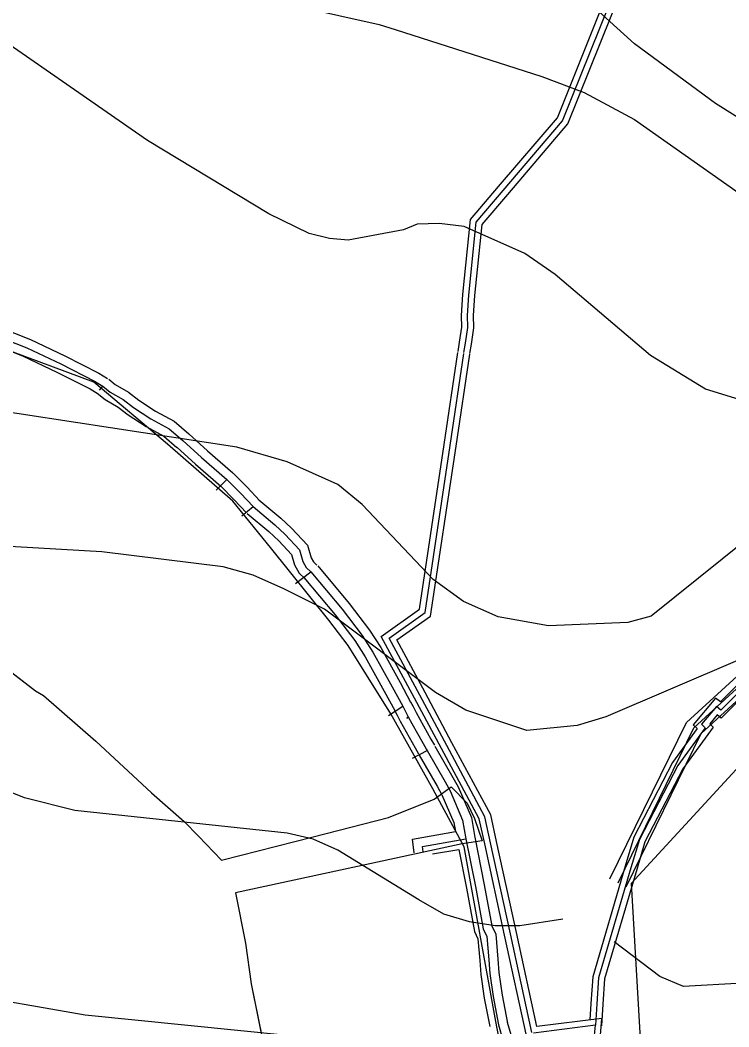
# Model space of a CAD drawing. Extents: x -1900516 to -575031, y -3809306 to -1157387.
# Drawn here: x -578473.4 to -578355.8, y -1159132.1 to -1158965 of the extents above; entities that cross this region are included whole.
import ezdxf

# ---------------------------------------------------------------- set-up
doc = ezdxf.new("R2010")
doc.units = 0
for name, color, linetype in [('01_OBVOD NEŘEŠENÉ', 7, 'Continuous'), ('01_VRSTEVNICE', 7, 'Continuous'), ('02_KULTURY STAV', 7, 'Continuous'), ('07_ELEKTRO', 7, 'Continuous'), ('07_OCH_P A POPISY TI', 7, 'Continuous'), ('07_PLYNOVOD', 7, 'Continuous'), ('07_SDĚLOVACÍ', 7, 'Continuous'), ('07_VODOVOD', 7, 'Continuous')]:
    doc.layers.add(name, color=color, linetype=linetype)

msp = doc.modelspace()

# ---------------------------------------------------------------- linework, layer by layer
at = {"layer": '01_OBVOD NEŘEŠENÉ'}
for p, q in [((-578478.75, -1159070.26), (-578470.8, -1159076.31)), ((-578478.75, -1159070.26), (-578470.8, -1159076.31)), ((-578470.8, -1159076.31), (-578469.51, -1159077.12)), ((-578470.8, -1159076.31), (-578469.51, -1159077.12)), ((-578469.51, -1159077.12), (-578460.79, -1159084.67)), ((-578469.51, -1159077.12), (-578460.79, -1159084.67)), ((-578460.79, -1159084.67), (-578451.56, -1159093.26)), ((-578460.79, -1159084.67), (-578451.56, -1159093.26)), ((-578451.56, -1159093.26), (-578446.16, -1159097.99)), ((-578451.56, -1159093.26), (-578446.16, -1159097.99)), ((-578404.66, -1159094.29), (-578401.84, -1159092.27)), ((-578404.66, -1159094.29), (-578401.84, -1159092.27)), ((-578401.84, -1159092.27), (-578399.18, -1159094.99)), ((-578401.84, -1159092.27), (-578399.18, -1159094.99)), ((-578412.25, -1159097.34), (-578404.66, -1159094.29)), ((-578412.25, -1159097.34), (-578404.66, -1159094.29)), ((-578399.18, -1159094.99), (-578397.98, -1159097.53)), ((-578399.18, -1159094.99), (-578397.98, -1159097.53)), ((-578446.16, -1159097.99), (-578443.78, -1159100.43)), ((-578446.16, -1159097.99), (-578443.78, -1159100.43)), ((-578424.75, -1159100.54), (-578412.25, -1159097.34)), ((-578424.75, -1159100.54), (-578412.25, -1159097.34)), ((-578397.98, -1159097.53), (-578396.69, -1159101.2)), ((-578397.98, -1159097.53), (-578396.69, -1159101.2)), ((-578443.78, -1159100.43), (-578439.97, -1159104.44)), ((-578443.78, -1159100.43), (-578439.97, -1159104.44)), ((-578439.97, -1159104.44), (-578424.75, -1159100.54)), ((-578439.97, -1159104.44), (-578424.75, -1159100.54)), ((-578400.02, -1159101.74), (-578413.32, -1159104.61)), ((-578400.02, -1159101.74), (-578413.32, -1159104.61)), ((-578396.69, -1159101.2), (-578400.02, -1159101.74)), ((-578396.69, -1159101.2), (-578400.02, -1159101.74)), ((-578413.32, -1159104.61), (-578437.65, -1159109.86)), ((-578413.32, -1159104.61), (-578437.65, -1159109.86)), ((-578437.65, -1159109.86), (-578435.99, -1159118.19)), ((-578437.65, -1159109.86), (-578435.99, -1159118.19)), ((-578435.99, -1159118.19), (-578435.06, -1159124.93)), ((-578435.99, -1159118.19), (-578435.06, -1159124.93)), ((-578435.06, -1159124.93), (-578432.03, -1159139.63)), ((-578435.06, -1159124.93), (-578432.03, -1159139.63))]:
    msp.add_line(p, q, dxfattribs=at)
at = {"layer": '01_VRSTEVNICE'}
for points in [[(-578466.43, -1158940.03), (-578453.93, -1158948.53), (-578442.88, -1158956.64), (-578434.35, -1158961.11), (-578413.8, -1158965.73), (-578411.14, -1158966.57), (-578386.81, -1158974.4), (-578379.82, -1158977.05), (-578371.43, -1158981.53), (-578353.12, -1158994.39), (-578345.71, -1158997.89), (-578338.72, -1158999.57), (-578331.72, -1159000.27), (-578323.61, -1158999.57), (-578316.62, -1158997.47), (-578310.33, -1158994.25), (-578297.89, -1158983.63), (-578293.55, -1158978.31), (-578283.85, -1158965.72), (-578280.77, -1158959.87)], [(-578289.7, -1158958.8), (-578291.93, -1158965.08), (-578297.19, -1158973.84), (-578302.22, -1158980.55), (-578307.95, -1158985.16), (-578317.18, -1158990.2), (-578320.26, -1158991.04), (-578326.41, -1158991.46), (-578335.64, -1158989.92), (-578341.79, -1158987.82), (-578351.02, -1158983.21), (-578358.01, -1158978.87), (-578371.43, -1158968.95), (-578394.93, -1158947.6)], [(-578212.64, -1158966.88), (-578227.42, -1158973.98), (-578254.68, -1158985.03), (-578257.36, -1158986.58), (-578259.26, -1158989.43), (-578262.37, -1158999.29), (-578265.17, -1159019.42), (-578265.87, -1159030.61), (-578266.75, -1159035.06), (-578269.36, -1159041.51), (-578285.72, -1159073.39), (-578297.33, -1159089.89), (-578307.68, -1159100.94), (-578316.62, -1159108.49), (-578324.18, -1159113.66), (-578333.96, -1159118.97), (-578345.71, -1159123.45), (-578353.54, -1159124.84), (-578363.32, -1159125.41), (-578367.24, -1159123.73), (-578374.79, -1159117.99)], [(-578350.46, -1159029.07), (-578359.69, -1159026.27), (-578368.78, -1159020.68), (-578384.58, -1159007.26), (-578389.61, -1159003.76), (-578399.68, -1158999.29), (-578403.87, -1158998.76), (-578407.51, -1158998.87), (-578409.74, -1158999.84), (-578418.97, -1159001.52), (-578422.06, -1159001.28), (-578425.41, -1159000.41), (-578432.12, -1158997.19), (-578452.25, -1158985.02), (-578475.74, -1158968.67)], [(-578307.18, -1159026.06), (-578311.17, -1159029.35), (-578331.03, -1159046.27), (-578337.6, -1159041.79), (-578352.98, -1159051.3), (-578368.69, -1159063.94), (-578372.55, -1159065), (-578385.7, -1159065.56), (-578394.08, -1159064.02), (-578399.82, -1159061.51), (-578404.85, -1159057.87), (-578416.6, -1159045.43), (-578420.65, -1159042.07), (-578429.04, -1159038.3), (-578437.43, -1159035.92), (-578479.38, -1159029.49), (-578504.54, -1159022.08), (-578529.71, -1159011.17), (-578563.27, -1159002.08), (-578601.02, -1158995.09), (-578653.03, -1158984.05), (-578688.13, -1158972.72), (-578690.07, -1158972.06)], [(-578354.38, -1159071.29), (-578376.19, -1159080.66), (-578380.94, -1159082.06), (-578389.33, -1159082.9), (-578399.4, -1159079.54), (-578404.43, -1159076.61), (-578422.89, -1159062.77), (-578429.6, -1159059.41), (-578434.68, -1159057.15), (-578439.67, -1159055.77), (-578459.8, -1159053.26), (-578496.15, -1159051.16)], [(-578383.32, -1159114.22), (-578390.45, -1159115.34), (-578394.56, -1159115.31), (-578398.84, -1159114.64), (-578403.08, -1159113.41), (-578407.23, -1159111), (-578420.65, -1159102.75), (-578424.74, -1159100.95), (-578429.04, -1159099.96), (-578464.28, -1159096.18), (-578472.66, -1159094.08), (-578484.41, -1159089.33)], [(-578429.04, -1159133.51), (-578462.6, -1159130.16), (-578484.13, -1159126.38)]]:
    msp.add_lwpolyline(points, dxfattribs=at)
at = {"layer": '02_KULTURY STAV'}
msp.add_lwpolyline([(-578478.75, -1159070.26), (-578470.8, -1159076.31), (-578469.51, -1159077.12), (-578460.79, -1159084.67), (-578451.56, -1159093.26), (-578446.16, -1159097.99), (-578443.78, -1159100.43), (-578439.97, -1159104.44), (-578424.75, -1159100.54), (-578412.25, -1159097.34), (-578404.66, -1159094.29), (-578401.84, -1159092.27), (-578399.18, -1159094.99), (-578397.98, -1159097.53), (-578396.69, -1159101.2), (-578400.02, -1159101.74), (-578413.32, -1159104.61), (-578437.65, -1159109.86), (-578435.99, -1159118.19), (-578435.06, -1159124.93), (-578432.03, -1159139.63)], dxfattribs=at)
at = {"layer": '07_ELEKTRO'}
for points in [[(-578375.49, -1159242.09), (-578380.42, -1159216.12), (-578381.93, -1159203.88), (-578382.54, -1159199.73), (-578384.55, -1159186.09), (-578386.38, -1159176.16), (-578390.56, -1159151.59), (-578391.21, -1159148.16), (-578394.43, -1159131.17), (-578399.69, -1159102.22), (-578404.89, -1159092.56), (-578411.88, -1159080.15), (-578418.97, -1159068.8), (-578422.18, -1159064.61), (-578431.81, -1159052.53), (-578438.08, -1159044.85), (-578448.94, -1159035.38), (-578461.15, -1159025.12), (-578481.73, -1159017.46), (-578508.31, -1159004.66), (-578519.18, -1158989.37)], [(-578310.23, -1159022.44), (-578326.42, -1159051.48), (-578336.94, -1159070.08), (-578351.36, -1159085.91), (-578372.01, -1159108.31), (-578370.03, -1159142.62), (-578367.28, -1159163.55), (-578365.36, -1159178.11), (-578361.26, -1159201.13)], [(-578310.23, -1159022.44), (-578326.42, -1159051.48), (-578336.94, -1159070.08), (-578351.36, -1159085.91), (-578372.01, -1159108.31), (-578370.03, -1159142.62), (-578367.28, -1159163.55), (-578365.36, -1159178.11), (-578361.26, -1159201.13)]]:
    msp.add_lwpolyline(points, dxfattribs=at)
at = {"layer": '07_OCH_P A POPISY TI'}
for p, q in [((-578407.65, -1159079.93), (-578405.22, -1159084.32)), ((-578410.3, -1159081.34), (-578407.84, -1159085.77)), ((-578405.22, -1159084.32), (-578404.65, -1159085.34)), ((-578407.84, -1159085.77), (-578407.27, -1159086.8))]:
    msp.add_line(p, q, dxfattribs=at)
for points in [[(-578400.72, -1159020.03), (-578400.48, -1159018.48), (-578400.08, -1159015.99), (-578400.16, -1159014.03), (-578399.94, -1159010.57), (-578398.66, -1158998.14), (-578393.98, -1158992.64), (-578384.24, -1158981.22), (-578373.36, -1158954.09)], [(-578398.74, -1159020.33), (-578398.5, -1159018.8), (-578398.08, -1159016.11), (-578398.16, -1159014.05), (-578397.94, -1159010.73), (-578396.74, -1158998.96), (-578392.46, -1158993.94), (-578382.5, -1158982.26), (-578371.66, -1158955.23)], [(-578478.72, -1159014.16), (-578477.79, -1159014.58), (-578477.04, -1159015.92), (-578471.67, -1159018.03), (-578465.94, -1159020.72), (-578460.29, -1159023.62), (-578458.85, -1159024.5)], [(-578479.96, -1159016.88), (-578479.93, -1159016.9), (-578479.14, -1159018.32), (-578472.85, -1159020.79), (-578467.26, -1159023.42), (-578461.75, -1159026.24), (-578460.41, -1159027.06)], [(-578389.31, -1159133.79), (-578393, -1159116.87), (-578396.29, -1159101.74), (-578397.2, -1159097.58), (-578403.48, -1159085.87), (-578407.95, -1159077.54), (-578413.45, -1159067.29), (-578407.12, -1159062.77), (-578403.02, -1159035.44), (-578400.74, -1159020.18)], [(-578377.06, -1159133.48), (-578376.85, -1159130.68), (-578387.64, -1159132.03), (-578391.04, -1159116.45), (-578394.33, -1159101.32), (-578395.3, -1159096.88), (-578401.72, -1159084.93), (-578406.19, -1159076.6), (-578410.85, -1159067.89), (-578405.26, -1159063.91), (-578401.04, -1159035.74), (-578398.76, -1159020.48)], [(-578458.68, -1159024.62), (-578457.58, -1159025.52), (-578455.41, -1159026.74), (-578453.69, -1159028.1), (-578450.91, -1159029.9), (-578447.8, -1159031.59), (-578445.4, -1159033.66)], [(-578460.58, -1159026.94), (-578459.28, -1159028), (-578457.09, -1159029.24), (-578455.43, -1159030.54), (-578452.45, -1159032.48), (-578449.52, -1159034.07), (-578447.36, -1159035.94)], [(-578375.52, -1159107.53), (-578362.84, -1159081.58), (-578304.02, -1159027.8)], [(-578372.82, -1159108.85), (-578360.4, -1159083.41), (-578301.99, -1159030.01)], [(-578445.37, -1159033.69), (-578442.27, -1159036.5), (-578438.09, -1159040.13)], [(-578447.39, -1159035.91), (-578444.25, -1159038.74), (-578440.05, -1159042.39)], [(-578438, -1159040.2), (-578435.7, -1159042.53), (-578433.63, -1159044.73)], [(-578440.14, -1159042.32), (-578437.86, -1159044.61), (-578435.83, -1159046.79)], [(-578433.77, -1159044.61), (-578430.1, -1159047.66), (-578428.33, -1159049.36), (-578425.69, -1159052.18), (-578425.09, -1159054.27), (-578424.72, -1159054.94), (-578424.14, -1159055.46)], [(-578435.69, -1159046.91), (-578432.1, -1159049.9), (-578430.47, -1159051.46), (-578428.37, -1159053.7), (-578427.87, -1159055.43), (-578427.1, -1159056.82), (-578426.16, -1159057.68)], [(-578424, -1159055.61), (-578418.78, -1159061.83), (-578415.39, -1159066.28), (-578413.55, -1159069.12), (-578410.33, -1159074.93), (-578408.58, -1159078.18)], [(-578426.3, -1159057.53), (-578421.12, -1159063.71), (-578417.85, -1159068), (-578416.13, -1159070.66), (-578412.97, -1159076.37), (-578411.22, -1159079.6)], [(-578345.08, -1159066.01), (-578357.2, -1159078.17), (-578358, -1159077.53), (-578361.7, -1159081.95), (-578361.02, -1159082.59), (-578365.12, -1159088.21), (-578371.57, -1159100.62), (-578372.99, -1159105.43), (-578378.38, -1159123.77), (-578378.69, -1159128.19), (-578378.88, -1159130.93)], [(-578343.72, -1159067.47), (-578357.04, -1159080.85), (-578357.72, -1159080.31), (-578358.96, -1159081.79), (-578358.38, -1159082.35), (-578363.42, -1159089.27), (-578369.71, -1159101.38), (-578371.07, -1159105.99), (-578376.4, -1159124.13), (-578376.69, -1159128.33), (-578376.94, -1159131.89)], [(-578408.59, -1159078.16), (-578408.16, -1159078.93), (-578407.65, -1159079.93)], [(-578411.21, -1159079.62), (-578410.8, -1159080.35), (-578410.3, -1159081.34)], [(-578404.56, -1159085.48), (-578401.56, -1159090.69), (-578400.7, -1159092.25), (-578398.51, -1159097.34), (-578397.92, -1159100.64)], [(-578407.16, -1159086.98), (-578404.18, -1159092.17), (-578403.4, -1159093.57), (-578401.41, -1159098.2), (-578401.14, -1159099.68)], [(-578408, -1159103.22), (-578408.29, -1159100.94), (-578401.14, -1159099.68)], [(-578397.93, -1159100.61), (-578396.36, -1159108.49), (-578395.11, -1159115.33), (-578394.47, -1159116.68), (-578394.12, -1159120.84)], [(-578404.95, -1159103.4), (-578400.58, -1159102.63)], [(-578400.58, -1159102.63), (-578399.3, -1159109.05), (-578397.99, -1159116.27), (-578397.41, -1159117.48), (-578397.1, -1159121.1)], [(-578397.11, -1159121.07), (-578396.95, -1159123.38), (-578396.36, -1159127.32), (-578395.46, -1159132.02)], [(-578394.11, -1159120.87), (-578393.97, -1159123.06), (-578393.4, -1159126.82), (-578392.52, -1159131.46)], [(-578392.55, -1159131.33), (-578391.81, -1159133.91), (-578389.91, -1159143.21), (-578389.36, -1159147.15)]]:
    msp.add_lwpolyline(points, dxfattribs=at)
at = {"layer": '07_PLYNOVOD'}
for points in [[(-578399.73, -1159020.18), (-578399.49, -1159018.64), (-578399.08, -1159016.05), (-578399.16, -1159014.04), (-578398.94, -1159010.65), (-578397.7, -1158998.55), (-578393.22, -1158993.29), (-578383.37, -1158981.74), (-578372.51, -1158954.66)], [(-578388.45, -1159133.03), (-578392.02, -1159116.66), (-578395.31, -1159101.53), (-578396.25, -1159097.23), (-578402.6, -1159085.4), (-578407.07, -1159077.07), (-578412.15, -1159067.59), (-578406.19, -1159063.34), (-578402.03, -1159035.59), (-578399.75, -1159020.33)], [(-578344.4, -1159066.74), (-578357.12, -1159079.51), (-578357.86, -1159078.92), (-578360.33, -1159081.87), (-578359.7, -1159082.47), (-578364.27, -1159088.74), (-578370.64, -1159101), (-578372.03, -1159105.71), (-578377.39, -1159123.95), (-578377.69, -1159128.26), (-578377.94, -1159131.82)], [(-578378.06, -1159133.44), (-578377.94, -1159131.82), (-578388.22, -1159133.11)]]:
    msp.add_lwpolyline(points, dxfattribs=at)
at = {"layer": '07_SDĚLOVACÍ'}
for points in [[(-578479.34, -1159015.52), (-578478.86, -1159015.74), (-578478.09, -1159017.12), (-578472.26, -1159019.41), (-578466.6, -1159022.07), (-578461.02, -1159024.93), (-578459.63, -1159025.78)], [(-578460.18, -1159026.42), (-578459.63, -1159025.78)], [(-578459.63, -1159025.78), (-578458.43, -1159026.76), (-578456.25, -1159027.99), (-578454.56, -1159029.32), (-578451.68, -1159031.19), (-578448.66, -1159032.83), (-578446.38, -1159034.8)], [(-578446.38, -1159034.8), (-578443.26, -1159037.62), (-578439.07, -1159041.26)], [(-578440.87, -1159043.05), (-578439.07, -1159041.26)], [(-578439.07, -1159041.26), (-578436.78, -1159043.57), (-578434.73, -1159045.76)], [(-578436.6, -1159047.26), (-578434.73, -1159045.76)], [(-578434.73, -1159045.76), (-578431.1, -1159048.78), (-578429.4, -1159050.41), (-578427.03, -1159052.94), (-578426.48, -1159054.85), (-578425.91, -1159055.88), (-578425.15, -1159056.57)], [(-578427.66, -1159058.49), (-578425.15, -1159056.57)], [(-578425.15, -1159056.57), (-578419.95, -1159062.77), (-578416.62, -1159067.14), (-578414.84, -1159069.89), (-578411.65, -1159075.65), (-578409.9, -1159078.89)], [(-578412.26, -1159080.42), (-578409.9, -1159078.89)], [(-578409.9, -1159078.89), (-578409.48, -1159079.64), (-578408.97, -1159080.64)], [(-578409.23, -1159080.94), (-578408.97, -1159080.64)], [(-578408.97, -1159080.64), (-578408.37, -1159081.72)], [(-578408.37, -1159081.72), (-578406.53, -1159085.05)], [(-578406.53, -1159085.05), (-578405.96, -1159086.07), (-578405.86, -1159086.23)], [(-578408.27, -1159087.51), (-578405.86, -1159086.23)], [(-578405.86, -1159086.23), (-578402.87, -1159091.43), (-578402.05, -1159092.91), (-578399.96, -1159097.77), (-578399.4, -1159100.9)], [(-578406.51, -1159103.03), (-578406.62, -1159102.17), (-578399.4, -1159100.9)], [(-578399.4, -1159100.9), (-578397.83, -1159108.77), (-578396.55, -1159115.8), (-578395.94, -1159117.08), (-578395.61, -1159120.97)], [(-578395.61, -1159120.97), (-578395.46, -1159123.22), (-578394.88, -1159127.07), (-578393.99, -1159131.74)], [(-578393.99, -1159131.74), (-578393.27, -1159134.27), (-578391.39, -1159143.46), (-578390.85, -1159147.36)]]:
    msp.add_lwpolyline(points, dxfattribs=at)
at = {"layer": '07_VODOVOD'}
msp.add_lwpolyline([(-578374.17, -1159108.19), (-578361.62, -1159082.49), (-578303.01, -1159028.9)], dxfattribs=at)

doc.saveas('drawing.dxf')
